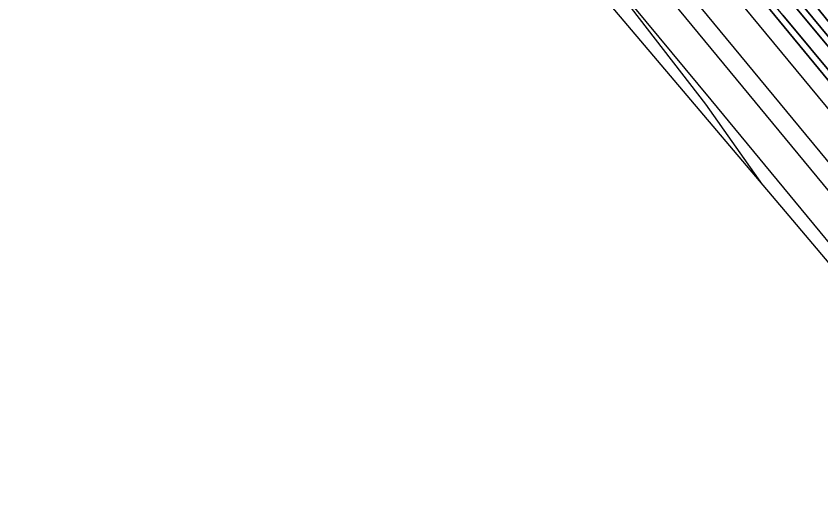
# Model space of a CAD drawing. Extents: x 157320 to 158835, y 386650 to 388491.
# Drawn here: x 157319.7 to 157506.5, y 387347.6 to 387463.3 of the extents above; entities that cross this region are included whole.
import ezdxf

# ---------------------------------------------------------------- set-up
doc = ezdxf.new("R2010")
doc.units = 0
for name, color, linetype in [('IMGEO_Grasland_overig', 7, 'Continuous'), ('IMGEO_Oever', 7, 'Continuous'), ('IMGEO_Spoor', 7, 'Continuous'), ('IMGEO_Spoorbaan_halfverhard', 7, 'Continuous'), ('IMGEO_Waterloop', 7, 'Continuous')]:
    doc.layers.add(name, color=color, linetype=linetype)

msp = doc.modelspace()

# ---------------------------------------------------------------- linework, layer by layer
at = {"layer": 'IMGEO_Grasland_overig'}
for points in [[(157951.8, 386913.77), (157861.9, 387021.98), (157796.63, 387101.23), (157746.6, 387161.8), (157682.89, 387239.1), (157624.89, 387309.16), (157593.06, 387348.18), (157583.65, 387359.86), (157556.84, 387392.28), (157497.66, 387463.56), (157461.47, 387507.55), (157432.19, 387542.64), (157421.96, 387552.71), (157419.49, 387555.3), (157418.93, 387554.85), (157437.28, 387534.06), (157449.56, 387519.43), (157475.31, 387488.45), (157486.06, 387475.38), (157545.3, 387403.37), (157576.98, 387365.25), (157604.98, 387331.2), (157733.75, 387175.56), (157897.26, 386977.61)], [(157521.96, 387439.69), (157493.83, 387473.48)], [(157497.66, 387463.56), (157556.84, 387392.28)]]:
    msp.add_lwpolyline(points, dxfattribs=at)
at = {"layer": 'IMGEO_Oever'}
for points in [[(157436.87, 387543.75), (157437.31, 387542.08), (157437.72, 387541.12), (157450.61, 387525.73), (157472.21, 387499.44), (157493.83, 387473.48), (157521.96, 387439.69), (157542.93, 387414.95), (157572.69, 387378.49), (157623.84, 387316.66), (157655.21, 387278.32), (157677.3, 387251.89), (157695.31, 387230.06), (157707.9, 387214.96), (157722.93, 387196.42), (157743.7, 387171.28), (157758, 387153.8), (157775.5, 387132.85), (157786.69, 387119.27), (157803.44, 387099.18), (157815.72, 387084), (157833.68, 387062.45)], [(157603.76, 387343.06), (157595.04, 387353.81), (157569.62, 387384.62), (157544.83, 387414.91), (157513.2, 387452.57), (157480.33, 387492.28), (157439.9, 387541.54), (157439.51, 387542.66), (157440, 387543.33), (157440.6, 387543.59), (157441.25, 387543.35), (157442.05, 387542.65), (157455.35, 387526.74), (157484.16, 387491.77), (157514.11, 387454.82), (157531.63, 387434.1), (157554.09, 387406.46), (157577.29, 387379.12), (157590.44, 387363.19), (157611.57, 387337.29)]]:
    msp.add_lwpolyline(points, dxfattribs=at)
at = {"layer": 'IMGEO_Spoor'}
for points in [[(157408.21, 387562.68), (157414.06, 387555.61), (157571.71, 387364.96), (157581.65, 387352.63), (157671.59, 387243.98), (157730.4, 387172.63), (157983.73, 386866.1), (158139.86, 386676.99)], [(157401.12, 387559.03), (157406.95, 387551.98), (157427.78, 387526.75), (157695.04, 387203.36), (157741.5, 387147.28), (157786.43, 387092.72), (157971.28, 386869.29), (158068.29, 386751.61), (158134.42, 386671.62)], [(157397.27, 387557.16), (157403.15, 387550.03), (157560.19, 387359.8), (157579.71, 387336.08), (157628.66, 387277.02), (158131.31, 386668.54)], [(157450.78, 387480.32), (157479.65, 387442.87)], [(157450.78, 387480.32), (157480.96, 387443.92)], [(157479.65, 387442.87), (157492.84, 387424.24)], [(157480.96, 387443.92), (157534.02, 387379.54), (157736.12, 387135.04), (157755.26, 387111.71), (157792.53, 387066.53), (157814.63, 387039.92), (157934.91, 386894.34), (157975.15, 386845.51), (158081.43, 386716.93)]]:
    msp.add_lwpolyline(points, dxfattribs=at)
at = {"layer": 'IMGEO_Spoorbaan_halfverhard'}
msp.add_lwpolyline([(157604.98, 387331.2), (157576.98, 387365.25), (157545.3, 387403.37), (157486.06, 387475.38), (157484.63, 387474.18), (157465.98, 387496.9), (157418.27, 387554.42), (157416.34, 387556.78), (157410.62, 387563.76), (157410.53, 387563.87), (157408.41, 387566.45), (157387.8, 387591.57), (157369.96, 387612.94), (157371.48, 387614.24), (157345.11, 387646.08), (157319.73, 387630.1), (157340.02, 387605.69), (157387.76, 387548.83), (157437.9, 387489.12), (157499, 387416.96), (157530.68, 387379.55), (157602.33, 387293.74)], dxfattribs=at)
at = {"layer": 'IMGEO_Waterloop'}
msp.add_lwpolyline([(157611.57, 387337.29), (157590.44, 387363.19), (157577.29, 387379.12), (157554.09, 387406.46), (157531.63, 387434.1), (157514.11, 387454.82), (157484.16, 387491.77), (157455.35, 387526.74), (157442.05, 387542.65), (157441.25, 387543.35), (157440.6, 387543.59), (157440, 387543.33), (157439.51, 387542.66), (157439.9, 387541.54), (157480.33, 387492.28), (157513.2, 387452.57), (157544.83, 387414.91), (157569.62, 387384.62), (157595.04, 387353.81), (157603.76, 387343.06)], dxfattribs=at)

doc.saveas('drawing.dxf')
